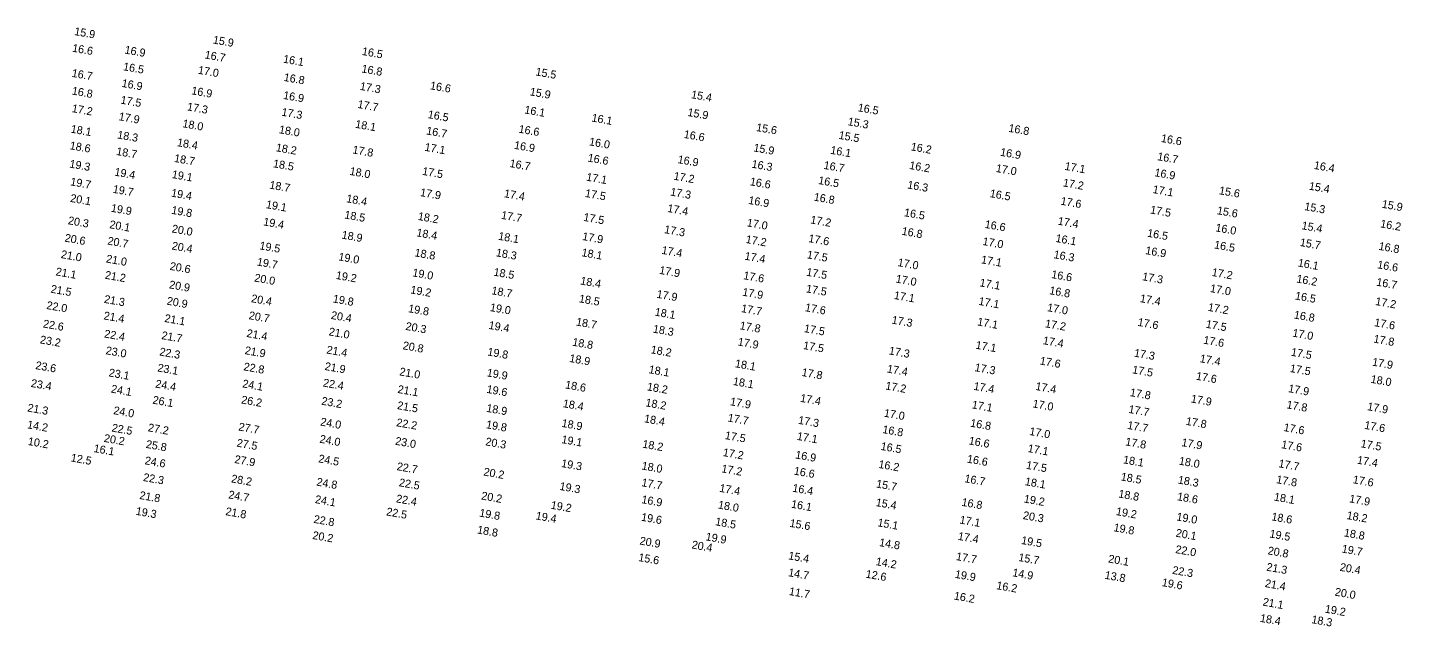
# Model space of a CAD drawing. Extents: x 1023796 to 1112670, y 656573 to 837340.
# Drawn here: x 1032388 to 1033246, y 820106 to 820479 of the extents above; entities that cross this region are included whole.
import ezdxf

# ---------------------------------------------------------------- set-up
doc = ezdxf.new("R2010")
doc.units = 0
doc.layers.add('V-TOPO-SOUN', color=7, linetype='Continuous')

msp = doc.modelspace()

# ---------------------------------------------------------------- texts
at = {"layer": 'V-TOPO-SOUN'}
for s, p in [('15.9 ', (1032416.55, 820474.71)), ('15.9 ', (1032503.13, 820469.42)), ('16.6 ', (1032415.23, 820464.32)), ('16.9 ', (1032447.97, 820463.18)), ('16.7 ', (1032498.01, 820460.12)), ('16.5 ', (1032596.23, 820462.28)), ('16.5 ', (1032447.06, 820452.74)), ('17.0 ', (1032493.81, 820450.56)), ('16.1 ', (1032546.99, 820457.47)), ('16.8 ', (1032595.95, 820451.37)), ('16.7 ', (1032414.98, 820448.62)), ('16.9 ', (1032446.16, 820442.33)), ('16.8 ', (1032547.37, 820446.06)), ('15.5 ', (1032704.64, 820449.51)), ('16.8 ', (1032415.04, 820437.58)), ('16.9 ', (1032489.69, 820437.73)), ('16.9 ', (1032547.02, 820434.83)), ('17.3 ', (1032594.93, 820440.48)), ('16.6 ', (1032638.75, 820440.87)), ('15.9 ', (1032701.06, 820437.06)), ('15.4 ', (1032801.81, 820435.29)), ('17.2 ', (1032415.02, 820426.61)), ('17.5 ', (1032445.46, 820431.91)), ('17.3 ', (1032486.98, 820427.7)), ('17.7 ', (1032593.46, 820429.21)), ('16.1 ', (1032697.69, 820425.8)), ('16.5 ', (1032905.91, 820427.15)), ('17.9 ', (1032444.33, 820421.57)), ('18.0 ', (1032484.12, 820417.19)), ('17.3 ', (1032545.98, 820424.39)), ('18.1 ', (1032592.04, 820416.84)), ('16.5 ', (1032637.35, 820422.87)), ('16.1 ', (1032739.63, 820420.77)), ('15.9 ', (1032799.57, 820424.2)), ('15.3 ', (1032899.66, 820418.43)), ('18.1 ', (1032414.33, 820413.81)), ('18.3 ', (1032443.39, 820410.17)), ('18.0 ', (1032544.39, 820413.43)), ('16.7 ', (1032636.39, 820412.68)), ('16.6 ', (1032694.08, 820413.79)), ('16.6 ', (1032797.23, 820410.51)), ('15.6 ', (1032842.44, 820414.81)), ('15.5 ', (1032893.98, 820409.91)), ('16.8 ', (1033000.03, 820414.32)), ('16.6 ', (1033095.3, 820407.99)), ('18.6 ', (1032413.72, 820403.45)), ('18.7 ', (1032442.77, 820399.86)), ('18.4 ', (1032480.74, 820405.37)), ('18.2 ', (1032542.45, 820402.19)), ('17.8 ', (1032590.31, 820400.85)), ('17.1 ', (1032635.34, 820402.48)), ('16.9 ', (1032691.25, 820403.71)), ('16.0 ', (1032738.09, 820405.9)), ('15.9 ', (1032840.76, 820402.1)), ('16.1 ', (1032888.79, 820400.6)), ('16.2 ', (1032939.02, 820402.74)), ('16.9 ', (1032994.84, 820399.36)), ('19.3 ', (1032413.52, 820392.02)), ('18.7 ', (1032478.91, 820395.52)), ('18.5 ', (1032540.71, 820392.21)), ('16.7 ', (1032688.45, 820392.34)), ('16.6 ', (1032737.22, 820395.77)), ('16.9 ', (1032793.42, 820394.79)), ('16.3 ', (1032839.6, 820391.95)), ('16.7 ', (1032884.59, 820391.17)), ('16.2 ', (1032938.09, 820391.13)), ('17.1 ', (1033035.11, 820390.59)), ('16.7 ', (1033093, 820396.62)), ('16.4 ', (1033190.79, 820391.15)), ('19.4 ', (1032441.63, 820386.99)), ('19.1 ', (1032477.48, 820385.46)), ('18.0 ', (1032588.52, 820387.44)), ('17.5 ', (1032633.85, 820387.47)), ('17.1 ', (1032736.31, 820383.85)), ('17.2 ', (1032790.9, 820384.43)), ('16.5 ', (1032881.23, 820381.74)), ('17.0 ', (1032992.14, 820389.27)), ('16.9 ', (1033091.22, 820386.63)), ('19.7 ', (1032414.07, 820380.91)), ('19.7 ', (1032440.6, 820376.27)), ('19.4 ', (1032477.03, 820373.91)), ('18.7 ', (1032538.4, 820378.89)), ('17.9 ', (1032632.55, 820374.23)), ('17.4 ', (1032684.98, 820373.53)), ('17.5 ', (1032735.56, 820373.69)), ('17.3 ', (1032788.78, 820374.56)), ('16.6 ', (1032838.53, 820380.96)), ('16.3 ', (1032936.86, 820378.99)), ('16.5 ', (1032988.38, 820373.55)), ('17.2 ', (1033034.07, 820380.26)), ('17.1 ', (1033090.11, 820376.11)), ('15.6 ', (1033131.55, 820375.37)), ('15.4 ', (1033187.68, 820378.22)), ('20.1 ', (1032414.03, 820370.6)), ('19.9 ', (1032439.43, 820364.44)), ('19.1 ', (1032536.27, 820366.68)), ('18.4 ', (1032586.46, 820370.37)), ('17.4 ', (1032787, 820364.3)), ('16.9 ', (1032837.57, 820369.32)), ('16.8 ', (1032878.43, 820371.38)), ('17.6 ', (1033032.61, 820368.85)), ('15.3 ', (1033184.86, 820365.47)), ('15.9 ', (1033233.23, 820366.92)), ('20.3 ', (1032412.61, 820356.65)), ('19.8 ', (1032477.2, 820363.16)), ('19.4 ', (1032534.6, 820355.94)), ('18.5 ', (1032585.26, 820360.27)), ('18.2 ', (1032631.15, 820359.31)), ('17.7 ', (1032683.15, 820360.03)), ('17.5 ', (1032734.55, 820358.75)), ('17.2 ', (1032876.32, 820357.17)), ('16.5 ', (1032934.83, 820361.66)), ('17.4 ', (1033030.83, 820356.36)), ('17.5 ', (1033088.53, 820363.37)), ('15.6 ', (1033130.26, 820362.89)), ('20.1 ', (1032438.48, 820354.18)), ('20.0 ', (1032477.46, 820351.53)), ('18.9 ', (1032583.54, 820347.69)), ('18.4 ', (1032630.25, 820349.11)), ('17.3 ', (1032785.03, 820351.11)), ('17.0 ', (1032836.61, 820355.33)), ('16.8 ', (1032933.36, 820350.07)), ('16.6 ', (1032985.21, 820354.36)), ('16.5 ', (1033086.67, 820348.85)), ('16.0 ', (1033129.31, 820352.21)), ('15.4 ', (1033183.14, 820353.51)), ('16.2 ', (1033232.27, 820354.7)), ('20.6 ', (1032410.55, 820345.8)), ('20.7 ', (1032437.26, 820343.96)), ('20.4 ', (1032477.42, 820340.88)), ('19.5 ', (1032532.21, 820340.98)), ('18.1 ', (1032681.35, 820346.95)), ('17.9 ', (1032733.85, 820346.79)), ('17.2 ', (1032835.91, 820344.95)), ('17.6 ', (1032875.09, 820345.51)), ('17.0 ', (1032983.85, 820343.68)), ('16.1 ', (1033029.43, 820345.58)), ('16.5 ', (1033128.49, 820341.54)), ('15.7 ', (1033182.04, 820343.07)), ('16.8 ', (1033231.23, 820340.68)), ('21.0 ', (1032408.19, 820335.53)), ('21.0 ', (1032436.39, 820332.78)), ('19.7 ', (1032530.6, 820330.91)), ('19.0 ', (1032581.52, 820334.09)), ('18.8 ', (1032629.07, 820336.62)), ('18.3 ', (1032679.9, 820336.63)), ('18.1 ', (1032733.38, 820336.7)), ('17.4 ', (1032783.36, 820338.18)), ('17.4 ', (1032835.21, 820334.53)), ('17.5 ', (1032874.12, 820335.37)), ('17.0 ', (1032930.81, 820330.52)), ('17.1 ', (1032982.91, 820332.27)), ('16.3 ', (1033028.24, 820335.45)), ('16.9 ', (1033085.55, 820338.01)), ('16.1 ', (1033180.77, 820330.27)), ('21.1 ', (1032404.92, 820324.74)), ('21.2 ', (1032435.7, 820322.66)), ('20.6 ', (1032476.17, 820328.17)), ('19.2 ', (1032579.92, 820322.5)), ('19.0 ', (1032627.74, 820324.14)), ('18.5 ', (1032678.41, 820324.55)), ('17.9 ', (1032781.9, 820325.68)), ('17.6 ', (1032834.45, 820322.35)), ('17.5 ', (1032873.77, 820324.52)), ('16.6 ', (1033026.8, 820323.07)), ('17.3 ', (1033083.56, 820321.71)), ('17.2 ', (1033127.03, 820324.39)), ('16.6 ', (1033230.39, 820329.16)), ('21.5 ', (1032401.81, 820313.92)), ('20.9 ', (1032475.78, 820316.66)), ('20.0 ', (1032529, 820320.9)), ('19.2 ', (1032626.5, 820313.48)), ('18.7 ', (1032677.12, 820312.96)), ('18.4 ', (1032732.6, 820319.06)), ('17.5 ', (1032873.58, 820314.14)), ('17.0 ', (1032929.62, 820320.26)), ('17.1 ', (1032982.02, 820317.89)), ('16.8 ', (1033025.56, 820312.99)), ('17.0 ', (1033125.95, 820314.33)), ('16.2 ', (1033179.9, 820320.3)), ('16.7 ', (1033229.8, 820318.3)), ('21.3 ', (1032435.12, 820307.59)), ('20.9 ', (1032474.32, 820306.46)), ('20.4 ', (1032527.01, 820308.01)), ('19.8 ', (1032578.05, 820307.82)), ('18.5 ', (1032731.77, 820307.94)), ('17.9 ', (1032780.25, 820310.76)), ('17.9 ', (1032833.82, 820312.07)), ('17.1 ', (1032928.48, 820310.01)), ('17.1 ', (1032981.35, 820306.31)), ('17.4 ', (1033082.15, 820308.06)), ('16.5 ', (1033179.02, 820309.69)), ('17.2 ', (1033229.18, 820306.24)), ('22.0 ', (1032399.15, 820303.75)), ('21.4 ', (1032434.89, 820297.28)), ('21.1 ', (1032472.88, 820295.65)), ('20.7 ', (1032525.53, 820297.41)), ('20.4 ', (1032576.85, 820297.56)), ('19.8 ', (1032625.1, 820301.76)), ('19.0 ', (1032676.18, 820302.47)), ('18.1 ', (1032779.09, 820299.63)), ('17.7 ', (1032833.07, 820301.83)), ('17.6 ', (1032872.95, 820302.4)), ('17.0 ', (1033024.19, 820302.39)), ('17.2 ', (1033124.59, 820302.6)), ('16.8 ', (1033178.3, 820297.83)), ('22.6 ', (1032397, 820292.24)), ('21.0 ', (1032575.5, 820287.3)), ('20.3 ', (1032623.45, 820290.7)), ('19.4 ', (1032675.35, 820291.33)), ('18.7 ', (1032729.94, 820293.44)), ('18.3 ', (1032777.95, 820289.03)), ('17.8 ', (1032832.19, 820291.11)), ('17.5 ', (1032872.33, 820289.33)), ('17.3 ', (1032927.1, 820294.65)), ('17.1 ', (1032980.55, 820293.51)), ('17.2 ', (1033022.88, 820292.37)), ('17.6 ', (1033080.71, 820293.24)), ('17.5 ', (1033123.29, 820292.03)), ('17.6 ', (1033228.51, 820293.02)), ('23.2 ', (1032395.1, 820282.3)), ('22.4 ', (1032435.23, 820285.98)), ('21.7 ', (1032470.98, 820284.98)), ('21.4 ', (1032524.17, 820286.29)), ('20.8 ', (1032621.7, 820278.64)), ('18.8 ', (1032727.62, 820280.85)), ('17.9 ', (1032830.94, 820281)), ('17.5 ', (1032871.79, 820278.77)), ('17.1 ', (1032979.51, 820278.98)), ('17.4 ', (1033021.53, 820281.81)), ('17.6 ', (1033121.75, 820282.13)), ('17.0 ', (1033177.39, 820286.54)), ('17.8 ', (1033228.02, 820282.8)), ('23.0 ', (1032436.15, 820275.54)), ('22.3 ', (1032469.72, 820274.78)), ('21.9 ', (1032523.01, 820275.6)), ('21.4 ', (1032574.1, 820275.99)), ('19.8 ', (1032674.58, 820274.77)), ('18.9 ', (1032725.76, 820270.69)), ('18.2 ', (1032776.59, 820276.1)), ('17.3 ', (1032925.34, 820275.4)), ('17.3 ', (1033078.46, 820274.04)), ('17.4 ', (1033119.54, 820270.54)), ('17.5 ', (1033176.49, 820274.6)), ('23.6 ', (1032392.25, 820266.25)), ('23.1 ', (1032438.05, 820261.7)), ('23.1 ', (1032468.5, 820264.77)), ('22.8 ', (1032522.25, 820265.48)), ('21.9 ', (1032572.94, 820265.7)), ('21.0 ', (1032619.6, 820262.35)), ('19.9 ', (1032674.2, 820261.72)), ('18.1 ', (1032775.32, 820263.7)), ('18.1 ', (1032829.23, 820267.41)), ('17.8 ', (1032870.87, 820261.96)), ('17.4 ', (1032924.15, 820264.14)), ('17.3 ', (1032978.9, 820264.99)), ('17.6 ', (1033019.62, 820269.11)), ('17.5 ', (1033077.33, 820263.62)), ('17.5 ', (1033175.8, 820264.44)), ('17.9 ', (1033227.17, 820268.41)), ('23.4 ', (1032389.43, 820255.12)), ('24.4 ', (1032467.17, 820254.75)), ('24.1 ', (1032521.51, 820254.86)), ('22.4 ', (1032571.87, 820255.39)), ('18.6 ', (1032723.14, 820254.19)), ('18.2 ', (1032774.23, 820253)), ('18.1 ', (1032827.96, 820256.33)), ('17.2 ', (1032923.18, 820253.54)), ('17.4 ', (1032978.23, 820253.32)), ('17.4 ', (1033016.89, 820253.24)), ('17.6 ', (1033117.17, 820259.62)), ('18.0 ', (1033226.26, 820257.69)), ('24.1 ', (1032439.48, 820251.6)), ('26.1 ', (1032465.45, 820244.67)), ('26.2 ', (1032520.81, 820244.81)), ('23.2 ', (1032570.86, 820244.04)), ('21.1 ', (1032618.48, 820251.37)), ('19.6 ', (1032674.05, 820251.43)), ('17.4 ', (1032869.93, 820245.84)), ('17.8 ', (1033075.89, 820249.39)), ('17.9 ', (1033113.98, 820245.44)), ('17.9 ', (1033174.79, 820251.87)), ('21.3 ', (1032387.26, 820239.79)), ('24.0 ', (1032440.96, 820238.15)), ('21.5 ', (1032618.21, 820241.3)), ('18.9 ', (1032673.91, 820239.57)), ('18.4 ', (1032721.72, 820242.48)), ('18.2 ', (1032773.31, 820243.03)), ('17.9 ', (1032826.16, 820243.71)), ('17.0 ', (1032922.23, 820236.56)), ('17.1 ', (1032977.14, 820241.73)), ('17.0 ', (1033015.12, 820242.36)), ('17.7 ', (1033074.99, 820238.92)), ('17.8 ', (1033173.71, 820241.77)), ('17.9 ', (1033224.11, 820240.61)), ('14.2 ', (1032387.11, 820229.3)), ('22.5 ', (1032439.9, 820227.28)), ('27.2 ', (1032462.55, 820227.44)), ('27.7 ', (1032519.12, 820227.94)), ('24.0 ', (1032570.23, 820231.07)), ('22.2 ', (1032617.68, 820230.6)), ('19.8 ', (1032673.74, 820229.36)), ('18.9 ', (1032720.91, 820230.19)), ('18.4 ', (1032772.46, 820233.06)), ('17.7 ', (1032824.69, 820233.56)), ('17.3 ', (1032868.68, 820232.1)), ('16.8 ', (1032976.17, 820230.33)), ('17.7 ', (1033074.26, 820228.94)), ('17.8 ', (1033110.8, 820231.46)), ('17.6 ', (1033171.89, 820227.59)), ('17.6 ', (1033222.32, 820228.97)), ('10.2 ', (1032387.54, 820218.89)), ('20.2 ', (1032435.06, 820220.82)), ('24.0 ', (1032569.77, 820220.3)), ('23.0 ', (1032616.97, 820219.04)), ('20.3 ', (1032673.33, 820218.67)), ('19.1 ', (1032720.84, 820220.07)), ('17.5 ', (1032822.89, 820222.59)), ('17.1 ', (1032867.88, 820222.08)), ('16.8 ', (1032921.31, 820226.33)), ('16.6 ', (1032975.23, 820219.24)), ('17.0 ', (1033013.09, 820225.12)), ('17.8 ', (1033073.05, 820218.65)), ('16.1 ', (1032428.65, 820214.46)), ('25.8 ', (1032461.27, 820217.08)), ('27.5 ', (1032517.98, 820217.88)), ('18.2 ', (1032771.37, 820217.24)), ('17.2 ', (1032821.64, 820211.98)), ('16.9 ', (1032866.87, 820210.49)), ('16.5 ', (1032920.23, 820215.82)), ('17.1 ', (1033012.07, 820214.49)), ('17.9 ', (1033108.11, 820218.2)), ('17.6 ', (1033170.44, 820216.91)), ('17.5 ', (1033220.04, 820217.46)), ('12.5 ', (1032414.35, 820208.63)), ('24.6 ', (1032460.55, 820206.87)), ('27.9 ', (1032516.56, 820207.66)), ('24.5 ', (1032569, 820208.07)), ('22.7 ', (1032617.95, 820203.21)), ('19.3 ', (1032720.67, 820205.14)), ('18.0 ', (1032770.92, 820203.61)), ('17.2 ', (1032820.75, 820201.83)), ('16.2 ', (1032918.83, 820204.59)), ('16.6 ', (1032974.12, 820207.91)), ('17.5 ', (1033011.05, 820204.03)), ('18.1 ', (1033071.62, 820207.46)), ('18.0 ', (1033106.47, 820206.64)), ('17.7 ', (1033168.7, 820205.01)), ('17.4 ', (1033217.74, 820207.25)), ('22.3 ', (1032459.54, 820196.42)), ('28.2 ', (1032514.53, 820195.55)), ('24.8 ', (1032567.82, 820193.56)), ('22.5 ', (1032619.33, 820193.15)), ('20.2 ', (1032672.14, 820199.84)), ('17.7 ', (1032770.84, 820193.18)), ('16.6 ', (1032865.99, 820200.4)), ('16.7 ', (1032972.56, 820195.66)), ('18.1 ', (1033010.31, 820193.81)), ('18.5 ', (1033070.18, 820196.79)), ('18.3 ', (1033105.84, 820194.84)), ('17.8 ', (1033167.3, 820195.05)), ('17.6 ', (1033215.11, 820195.02)), ('21.8 ', (1032457.24, 820185.19)), ('24.7 ', (1032512.78, 820185.6)), ('20.2 ', (1032670.75, 820184.89)), ('19.3 ', (1032719.63, 820190.83)), ('17.4 ', (1032819.47, 820189.67)), ('16.4 ', (1032865.08, 820189.74)), ('15.7 ', (1032917.38, 820192.36)), ('18.8 ', (1033068.7, 820186.15)), ('18.6 ', (1033105.35, 820184.43)), ('18.1 ', (1033165.86, 820184.21)), ('24.1 ', (1032566.89, 820182.66)), ('22.4 ', (1032617.52, 820183.11)), ('19.2 ', (1032714.15, 820179.09)), ('16.9 ', (1032770.81, 820182.59)), ('18.0 ', (1032818.61, 820179.27)), ('16.1 ', (1032864.27, 820179.75)), ('15.4 ', (1032917.15, 820180.78)), ('16.8 ', (1032970.73, 820180.93)), ('19.2 ', (1033009.65, 820182.99)), ('17.9 ', (1033212.89, 820183.09)), ('19.3 ', (1032454.94, 820175.32)), ('21.8 ', (1032511, 820175.13)), ('22.8 ', (1032566.03, 820170.29)), ('22.5 ', (1032611.4, 820174.95)), ('19.8 ', (1032669.52, 820174.22)), ('19.4 ', (1032704.76, 820172.44)), ('19.6 ', (1032770.58, 820171.63)), ('18.5 ', (1032816.89, 820168.8)), ('15.6 ', (1032863.33, 820167.83)), ('15.1 ', (1032918.22, 820168.16)), ('17.1 ', (1032969.51, 820169.91)), ('20.3 ', (1033009.06, 820172.67)), ('19.2 ', (1033067.18, 820175.15)), ('19.0 ', (1033104.94, 820171.83)), ('18.6 ', (1033164.27, 820171.9)), ('18.2 ', (1033211.25, 820172.66)), ('20.2 ', (1032565.29, 820160.24)), ('18.8 ', (1032668.17, 820163.68)), ('19.9 ', (1032810.88, 820159.39)), ('17.4 ', (1032968.44, 820159.7)), ('19.8 ', (1033065.67, 820165.09)), ('20.1 ', (1033104.52, 820161.67)), ('19.5 ', (1033163.08, 820161.2)), ('18.8 ', (1033209.55, 820161.84)), ('20.9 ', (1032769.67, 820156.81)), ('20.4 ', (1032802.17, 820154.34)), ('14.8 ', (1032919.26, 820155.81)), ('19.5 ', (1033007.98, 820157.12)), ('22.0 ', (1033104.27, 820151.45)), ('20.8 ', (1033161.95, 820150.66)), ('19.7 ', (1033208.22, 820151.79)), ('15.6 ', (1032768.88, 820146.46)), ('15.4 ', (1032862.55, 820147.53)), ('14.2 ', (1032917.17, 820143.89)), ('17.7 ', (1032967.27, 820147.07)), ('15.7 ', (1033006.25, 820146.48)), ('20.1 ', (1033062.36, 820145.58)), ('14.7 ', (1032862.47, 820137)), ('12.6 ', (1032910.83, 820136.11)), ('19.9 ', (1032966.57, 820135.98)), ('14.9 ', (1033002.48, 820136.96)), ('13.8 ', (1033060.12, 820135.39)), ('22.3 ', (1033102.35, 820138.47)), ('21.3 ', (1033161.11, 820140.45)), ('20.4 ', (1033206.98, 820140.37)), ('11.7 ', (1032862.95, 820125.27)), ('16.2 ', (1032992.47, 820128.92)), ('19.6 ', (1033095.83, 820130.82)), ('21.4 ', (1033160.21, 820130.25)), ('20.0 ', (1033203.87, 820124.88)), ('16.2 ', (1032965.95, 820122.44)), ('21.1 ', (1033158.83, 820118.67)), ('18.4 ', (1033157.12, 820108.53)), ('18.3 ', (1033189.27, 820107.71)), ('19.2 ', (1033197.65, 820114.28))]:
    msp.add_text(s, height=5, rotation=350, dxfattribs=at).set_placement(p)

doc.saveas('drawing.dxf')
